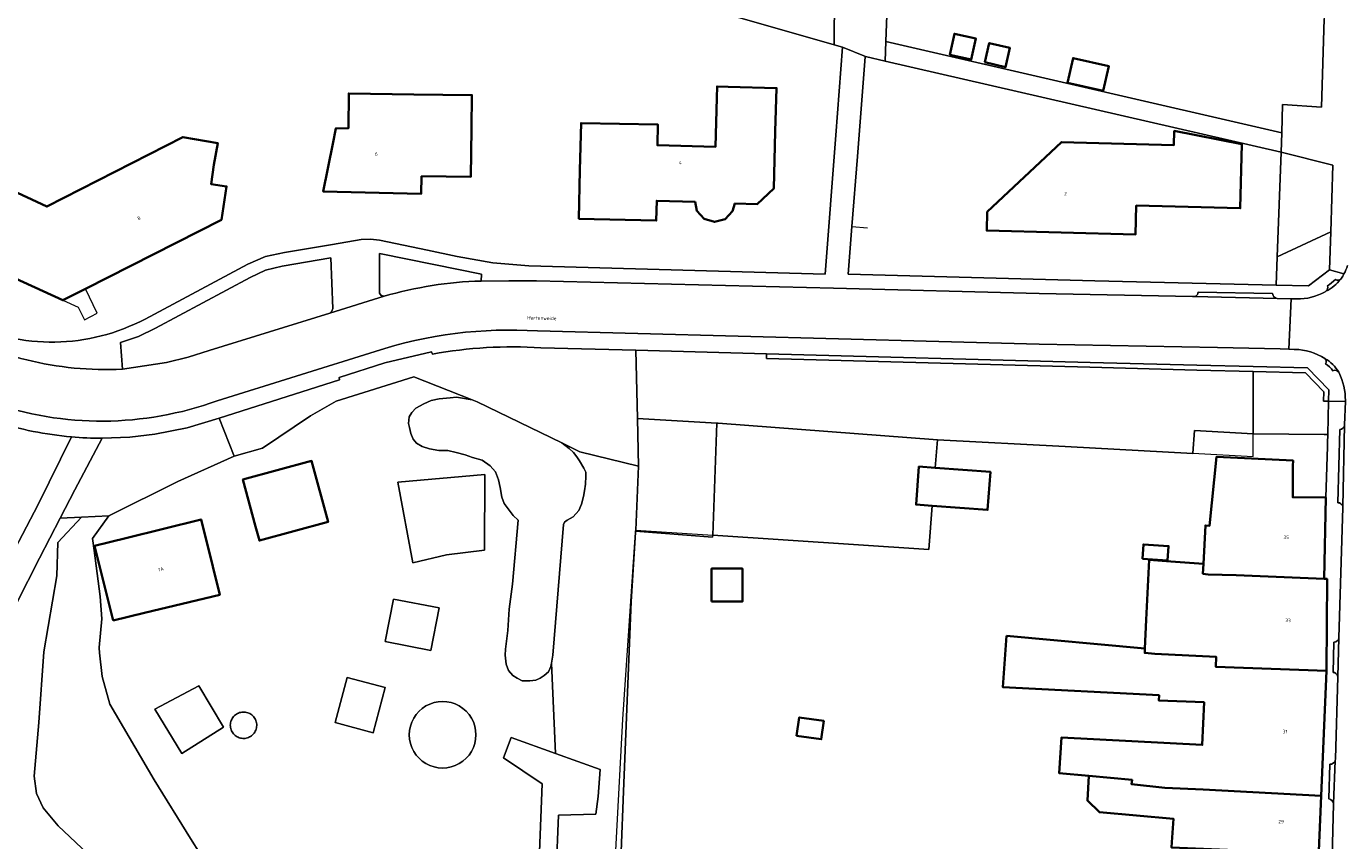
# Model space of a CAD drawing. Header units: metres. Extents: x 197700 to 204338, y 317132 to 325229.
# Tile 823 of 1056: x 202663 to 202798, y 320191 to 320275. Entities that reach past the tile are written whole.
import ezdxf
from ezdxf.enums import TextEntityAlignment as Align

# ---------------------------------------------------------------- set-up
doc = ezdxf.new("R2010")
doc.units = ezdxf.units.M
for name, color, linetype, lineweight in [('B-WE-GR-BEPLANTING_CULTUUR_BODEMBEDEKKER-GV', 90, 'Continuous', 18), ('B-WE-GR-BEPLANTING_CULTUUR_BOSPLANTSOEN-GV', 90, 'Continuous', 18), ('B-WE-GR-BEPLANTING_CULTUUR_HEESTERS-GV', 90, 'Continuous', 18), ('B-WE-IE-TERREINAFSCHEIDING_KUNSTMATIG_HEKWERK-G', 20, 'IE-TERREINAFSCHEIDING-KUNSTMATIG', 18), ('B-WE-IE-TERREINAFSCHEIDING_KUNSTMATIG_MUUR-G', 90, 'IE-TERREINAFSCHEIDING-KUNSTMATIG-DICHT', 18), ('B-WE-OG-BEBOUWING-GV', 7, 'Continuous', 35), ('B-WE-OG-BEBOUWING-T18', 10, 'Continuous', 18), ('B-WE-OG-TERREIN_CULTUURSCHEIDING-GV', 7, 'Continuous', 18), ('B-WE-OG-TERREIN_ERF-GV', 7, 'Continuous', 18), ('B-WE-OG-TERREIN_ONBEGROEID-GV', 7, 'Continuous', 18), ('B-WE-OG-TOPOGRAFIE-T18', 10, 'Continuous', 18), ('B-WE-VH-VERHARDING_ASFALT-GV', 252, 'Continuous', 18), ('B-WE-VH-VERHARDING_BEDRIJFSVLOERPLAAT-GV', 252, 'Continuous', 18), ('B-WE-VH-VERHARDING_BETONSTRAATSTEEN-GV', 252, 'Continuous', 18), ('B-WE-VH-VERHARDING_OPEN-GV', 252, 'Continuous', 18), ('B-WE-VH-VERHARDING_STRAATBAKSTEEN-GV', 252, 'Continuous', 18), ('B-WE-VH-VERHARDING_TEGEL-GV', 252, 'Continuous', 18)]:
    doc.layers.add(name, color=color, linetype=linetype, lineweight=lineweight)
doc.styles.add('NLCS-ISO-M200-T18', font='NLCS-ISO.ttf', dxfattribs={"height": 0.36})
doc.linetypes.add('IE-TERREINAFSCHEIDING-KUNSTMATIG', pattern='A,4,[82,NLCS.SHX,S=0.75,R=90,X=0,Y=0],4,-2', length=10)
doc.linetypes.add('IE-TERREINAFSCHEIDING-KUNSTMATIG-DICHT', pattern='A,8,-1,[82,NLCS.SHX,S=0.75,R=90,X=0,Y=0],-1', length=10)

msp = doc.modelspace()

# ---------------------------------------------------------------- linework, layer by layer
at = {"layer": 'B-WE-GR-BEPLANTING_CULTUUR_BODEMBEDEKKER-GV'}
msp.add_lwpolyline([(202693.814, 320245.592), (202694.026, 320245.799), (202694.129, 320246.079), (202693.919, 320251.28), (202688.912, 320250.435), (202687.203, 320250.002), (202685.599, 320249.276), (202675.845, 320244.056), (202674.104, 320243.189), (202672.259, 320242.575), (202672.444, 320239.827), (202676.981, 320240.493), (202679.207, 320241.044), (202681.394, 320241.74)], close=True, dxfattribs=at)
msp.add_lwpolyline([(202709.402, 320248.897), (202709.442, 320249.611), (202704.545, 320250.606), (202698.927, 320251.719), (202698.921, 320247.652), (202699.097, 320247.392), (202699.405, 320247.326)], dxfattribs=at)
msp.add_lwpolyline([(202699.405, 320247.326, -0.0633424), (202709.402, 320248.897)], format="xyb", dxfattribs=at)
at = {"layer": 'B-WE-GR-BEPLANTING_CULTUUR_BOSPLANTSOEN-GV'}
msp.add_lwpolyline([(202723.578, 320183.971), (202724.078, 320196.321), (202724.867, 320215.885), (202725.314, 320222.993), (202725.323, 320223.143), (202725.331, 320223.246), (202725.62, 320229.814), (202719.578, 320231.319), (202717.711, 320232.223), (202718.464, 320231.629), (202718.916, 320231.238), (202719.277, 320230.786), (202719.548, 320230.364), (202720, 320229.612), (202720.18, 320229.22), (202720.18, 320228.798), (202720.15, 320227.985), (202720.06, 320227.293), (202719.97, 320226.69), (202719.76, 320225.921), (202719.489, 320225.258), (202718.887, 320224.596), (202718.255, 320224.264), (202717.984, 320224.054), (202717.894, 320223.813), (202716.78, 320210.351), (202716.652, 320209.522), (202717.085, 320200.224), (202721.661, 320198.568), (202721.48, 320195.797), (202721.239, 320193.99), (202717.386, 320193.87), (202716.904, 320182.065)], dxfattribs=at)
at = {"layer": 'B-WE-GR-BEPLANTING_CULTUUR_HEESTERS-GV'}
for points in [[(202796.708, 320236.526), (202796.734, 320237.676), (202794.548, 320239.947), (202788.952, 320240.084), (202783.157, 320240.225), (202772.153, 320240.512), (202738.812, 320241.404), (202738.805, 320240.904), (202772.14, 320240.012), (202783.144, 320239.725), (202788.952, 320239.584), (202794.33, 320239.452), (202796.229, 320237.479), (202796.208, 320236.537)], [(202788.952, 320233.149), (202792.615, 320233.123), (202796.631, 320233.093), (202796.708, 320236.526), (202796.208, 320236.537), (202796.229, 320237.479), (202794.33, 320239.452), (202788.952, 320239.584)]]:
    msp.add_lwpolyline(points, close=True, dxfattribs=at)
for points in [[(202670.153, 320216.406), (202669.528, 320221.141), (202669.366, 320222.364), (202671.063, 320224.693), (202668.237, 320224.562), (202665.789, 320221.957), (202665.677, 320218.524), (202664.358, 320210.714), (202663.84, 320203.423), (202663.338, 320197.889), (202663.592, 320196.101), (202664.269, 320194.618), (202665.839, 320192.771), (202670.674, 320188.201)], [(202705.258, 320129.978), (202705.736, 320130.984), (202694.11, 320139.958), (202698.135, 320151.385), (202691.876, 320164.651), (202684.361, 320181.568), (202680.463, 320189.89), (202679.47, 320191.485), (202675.725, 320197.503), (202671.136, 320205.295), (202670.345, 320208.172), (202670.102, 320210.584), (202670.049, 320211.11), (202670.053, 320211.156), (202670.324, 320214.092), (202670.153, 320216.406)]]:
    msp.add_lwpolyline(points, dxfattribs=at)
at = {"layer": 'B-WE-IE-TERREINAFSCHEIDING_KUNSTMATIG_HEKWERK-G'}
for points in [[(202725.506, 320234.74), (202725.343, 320241.764)], [(202708.484, 320236.646), (202702.456, 320239.039), (202694.478, 320236.518), (202691.838, 320235.027), (202686.868, 320231.685), (202683.962, 320230.87)], [(202717.711, 320232.223), (202708.999, 320236.442), (202708.484, 320236.646)], [(202725.62, 320229.814), (202725.506, 320234.74)], [(202725.62, 320229.814), (202719.578, 320231.319), (202717.711, 320232.223)], [(202756.188, 320229.652), (202756.415, 320232.545)], [(202756.415, 320232.545), (202782.745, 320231.153)], [(202782.745, 320231.153), (202788.961, 320230.825), (202788.952, 320233.149)], [(202788.952, 320233.149), (202796.277, 320233.096)], [(202796.277, 320233.096), (202796.631, 320233.093)], [(202683.962, 320230.87), (202678.154, 320228.26)], [(202725.331, 320223.246), (202725.62, 320229.814)], [(202678.154, 320228.26), (202671.063, 320224.693)], [(202733.264, 320222.715), (202755.526, 320221.226), (202755.881, 320225.742)], [(202671.063, 320224.693), (202669.366, 320222.364)], [(202721.351, 320163.62), (202722.708, 320179.316), (202723.99, 320203.777), (202725.314, 320222.993)], [(202725.331, 320223.246), (202725.323, 320223.143)], [(202725.331, 320223.246), (202733.264, 320222.715)], [(202669.366, 320222.364), (202669.528, 320221.141)], [(202669.528, 320221.141), (202670.153, 320216.406)], [(202670.053, 320211.156), (202670.324, 320214.092), (202670.153, 320216.406)], [(202670.102, 320210.584), (202670.049, 320211.11), (202670.053, 320211.156)], [(202670.102, 320210.584), (202670.345, 320208.172), (202671.136, 320205.295), (202675.725, 320197.503), (202679.47, 320191.485)], [(202705.736, 320130.984), (202694.11, 320139.958), (202698.135, 320151.385), (202691.876, 320164.651), (202684.361, 320181.568), (202680.463, 320189.89), (202679.47, 320191.485)]]:
    msp.add_lwpolyline(points, dxfattribs=at)
at = {"layer": 'B-WE-IE-TERREINAFSCHEIDING_KUNSTMATIG_MUUR-G'}
for points in [[(202748.174, 320261.737), (202747.601, 320254.507)], [(202747.601, 320254.507), (202749.225, 320254.38)], [(202666.306, 320246.91), (202667.877, 320246.204), (202668.526, 320244.883), (202669.837, 320245.587), (202668.63, 320248.088)]]:
    msp.add_lwpolyline(points, dxfattribs=at)
at = {"layer": 'B-WE-OG-BEBOUWING-GV'}
for points in [[(202757.684, 320272.187), (202759.898, 320271.698), (202760.378, 320273.874), (202758.164, 320274.362)], [(202761.291, 320271.443), (202763.435, 320270.939), (202763.897, 320272.901), (202761.753, 320273.406)], [(202769.808, 320269.319), (202773.512, 320268.473), (202774.093, 320271.017), (202770.389, 320271.863)], [(202719.591, 320260.306), (202719.474, 320255.307), (202727.449, 320255.12), (202727.497, 320257.169), (202731.454, 320257.051), (202731.644, 320256.138), (202732.395, 320255.313), (202733.467, 320254.984), (202734.565, 320255.282), (202735.302, 320256.086), (202735.561, 320256.891), (202737.856, 320256.828), (202739.55, 320258.424), (202739.715, 320264.281), (202739.842, 320268.773), (202734.844, 320268.914), (202733.711, 320268.946), (202733.684, 320267.772), (202733.541, 320262.708), (202727.567, 320262.876), (202727.617, 320265.015), (202719.705, 320265.156)], [(202694.116, 320263.015), (202693.131, 320258.113), (202703.233, 320257.883), (202703.274, 320259.682), (202708.342, 320259.614), (202708.409, 320264.614), (202708.455, 320268.045), (202702.47, 320268.125), (202695.771, 320268.215), (202695.73, 320264.624), (202694.436, 320264.607)], [(202657.044, 320260.092), (202653.352, 320257.56), (202649.228, 320254.732), (202666.306, 320246.91), (202668.63, 320248.088), (202682.666, 320255.202), (202683.174, 320258.645), (202681.591, 320258.879), (202681.883, 320260.858), (202682.263, 320263.096), (202678.679, 320263.724), (202664.651, 320256.56)], [(202787.788, 320262.992), (202780.819, 320264.366), (202780.782, 320262.906), (202769.196, 320263.2), (202761.554, 320256.017), (202761.505, 320254.09), (202776.833, 320253.703), (202776.907, 320256.667), (202787.619, 320256.395)], [(202684.859, 320228.442), (202686.168, 320223.616), (202686.561, 320222.169), (202693.641, 320224.09), (202691.94, 320230.363)], [(202756.188, 320229.652), (202754.512, 320229.776), (202754.221, 320225.865), (202755.881, 320225.742), (202761.588, 320225.317), (202761.878, 320229.229)], [(202793.048, 320229.876), (202793.065, 320230.404), (202785.163, 320230.779), (202784.453, 320223.69), (202784.031, 320223.721), (202783.83, 320219.753), (202783.779, 320218.737), (202784.318, 320218.683), (202787.21, 320218.587), (202796.269, 320218.207), (202796.451, 320226.598), (202793.031, 320226.616)], [(202671.486, 320213.921), (202674.71, 320214.703), (202682.477, 320216.586), (202681.757, 320219.489), (202680.554, 320224.342), (202672.797, 320222.42), (202669.578, 320221.622)], [(202777.55, 320220.265), (202780.137, 320220.099), (202780.233, 320221.593), (202777.645, 320221.759)], [(202777.799, 320211.033), (202777.778, 320210.586), (202778.824, 320210.481), (202785.145, 320210.183), (202785.103, 320209.166), (202796.512, 320208.75), (202796.518, 320208.893), (202796.569, 320218.206), (202796.269, 320218.207), (202787.21, 320218.587), (202784.318, 320218.683), (202783.779, 320218.737), (202783.83, 320219.753), (202780.483, 320220.007), (202778.226, 320220.178), (202777.937, 320213.986)], [(202733.144, 320215.881), (202736.331, 320215.881), (202736.331, 320219.283), (202733.144, 320219.283)], [(202763.533, 320212.334), (202763.167, 320207.049), (202779.261, 320206.227), (202779.235, 320205.676), (202783.894, 320205.512), (202783.708, 320201.113), (202769.187, 320201.864), (202768.95, 320198.218), (202772.016, 320197.926), (202776.478, 320197.5), (202776.421, 320197.06), (202779.855, 320196.684), (202783.817, 320196.529), (202795.955, 320195.878), (202796.512, 320208.75), (202785.103, 320209.166), (202785.145, 320210.183), (202778.824, 320210.481), (202777.778, 320210.586), (202777.799, 320211.033)], [(202741.912, 320202.047), (202744.445, 320201.695), (202744.708, 320203.588), (202742.175, 320203.94)], [(202795.955, 320195.878), (202783.817, 320196.529), (202779.855, 320196.684), (202776.421, 320197.06), (202776.478, 320197.5), (202772.016, 320197.926), (202771.876, 320195.376), (202773.105, 320194.178), (202780.747, 320193.488), (202780.585, 320191.086), (202780.548, 320190.54), (202787.133, 320190.279), (202795.674, 320189.381)]]:
    msp.add_lwpolyline(points, close=True, dxfattribs=at)
at = {"layer": 'B-WE-OG-TERREIN_CULTUURSCHEIDING-GV'}
for points in [[(202704.39, 320241.374), (202704.301, 320241.617), (202699.491, 320240.471), (202694.788, 320238.951), (202694.826, 320238.724), (202682.399, 320234.769), (202683.962, 320230.87), (202686.868, 320231.685), (202691.838, 320235.027), (202694.478, 320236.518), (202702.456, 320239.039), (202708.484, 320236.646), (202708.999, 320236.442), (202717.711, 320232.223), (202719.578, 320231.319), (202725.62, 320229.814), (202725.506, 320234.74), (202725.343, 320241.764), (202715.567, 320242.025)], [(202654.438, 320208.865), (202656.998, 320213.361), (202657.063, 320213.315), (202659.338, 320217.478), (202663.775, 320225.883), (202667.186, 320232.841)], [(202670.674, 320188.201), (202665.839, 320192.771), (202664.269, 320194.618), (202663.592, 320196.101), (202663.338, 320197.889), (202663.84, 320203.423), (202664.358, 320210.714), (202665.677, 320218.524), (202665.789, 320221.957), (202668.237, 320224.562), (202666.026, 320224.459), (202663.908, 320220.343), (202659.126, 320211.022), (202654.401, 320201.719), (202654.612, 320201.455), (202654.518, 320201.281), (202654.532, 320201.133), (202654.813, 320200.928), (202656.484, 320198.572)]]:
    msp.add_lwpolyline(points, dxfattribs=at)
for points in [[(202715.567, 320242.025, 0.0596769), (202704.39, 320241.374)], [(202667.186, 320232.841, -0.0556366), (202659.381, 320234.419)]]:
    msp.add_lwpolyline(points, format="xyb", dxfattribs=at)
for points in [[(202782.745, 320231.153), (202782.907, 320233.514), (202788.952, 320233.149), (202788.952, 320239.584), (202783.144, 320239.725), (202772.14, 320240.012), (202738.805, 320240.904), (202738.812, 320241.404), (202725.343, 320241.764), (202725.506, 320234.74), (202733.707, 320234.27), (202733.823, 320234.263), (202756.415, 320232.545), (202769.58, 320231.84), (202782.744, 320231.134)], [(202725.506, 320234.74), (202725.62, 320229.814), (202725.331, 320223.246), (202725.323, 320223.143), (202733.256, 320222.499), (202733.264, 320222.715), (202733.707, 320234.27)]]:
    msp.add_lwpolyline(points, close=True, dxfattribs=at)
at = {"layer": 'B-WE-OG-TERREIN_ERF-GV'}
for points in [[(202751.926, 320295.348), (202751.101, 320273.565), (202791.893, 320264.151), (202791.985, 320267.078), (202795.976, 320266.796), (202796.281, 320275.886)], [(202674.784, 320244.978), (202685.379, 320250.635), (202687.205, 320251.42), (202689.149, 320251.845), (202694.091, 320252.666), (202697.047, 320253.169), (202698.001, 320253.21), (202698.949, 320253.096), (202703.869, 320252.068), (202706.949, 320251.428), (202710.609, 320250.763), (202714.317, 320250.448), (202744.845, 320249.619), (202745.939, 320263.923), (202746.641, 320272.985), (202745.764, 320273.236), (202724.273, 320279.391)], [(202715.098, 320182.245), (202715.7, 320197.122), (202711.726, 320199.772), (202712.509, 320201.88), (202717.085, 320200.224), (202716.652, 320209.522), (202716.599, 320209.177), (202716.358, 320208.635), (202715.907, 320208.274), (202715.485, 320207.972), (202715.034, 320207.792), (202714.432, 320207.701), (202713.649, 320207.731), (202713.107, 320207.972), (202712.686, 320208.274), (202712.234, 320208.785), (202711.993, 320209.448), (202711.873, 320210.351), (202711.902, 320210.976), (202712.143, 320212.903), (202712.293, 320215.102), (202712.624, 320217.662), (202713.227, 320224.278), (202712.715, 320224.729), (202712.293, 320225.301), (202711.782, 320225.964), (202711.541, 320226.626), (202711.36, 320227.62), (202711.21, 320228.433), (202710.878, 320229.246), (202710.337, 320229.849), (202709.524, 320230.451), (202708.53, 320230.722), (202707.747, 320230.993), (202706.844, 320231.234), (202705.971, 320231.445), (202705.038, 320231.445), (202704.075, 320231.626), (202703.322, 320231.836), (202702.75, 320232.198), (202702.419, 320232.619), (202702.148, 320233.191), (202702.028, 320233.824), (202701.937, 320234.215), (202701.997, 320234.908), (202702.268, 320235.36), (202702.69, 320235.811), (202703.503, 320236.263), (202704.255, 320236.594), (202705.068, 320236.775), (202706.212, 320236.866), (202706.874, 320236.926), (202708.484, 320236.646), (202702.456, 320239.039), (202694.478, 320236.518), (202691.838, 320235.027), (202686.868, 320231.685), (202683.962, 320230.87), (202678.154, 320228.26), (202671.063, 320224.693), (202669.366, 320222.364), (202669.528, 320221.141), (202670.153, 320216.406), (202670.324, 320214.092), (202670.053, 320211.156), (202670.049, 320211.11), (202670.102, 320210.584), (202670.345, 320208.172), (202671.136, 320205.295), (202675.725, 320197.503), (202679.47, 320191.485), (202680.463, 320189.89)], [(202780.585, 320191.086), (202780.747, 320193.488), (202773.105, 320194.178), (202771.876, 320195.376), (202772.016, 320197.926), (202768.95, 320198.218), (202769.187, 320201.864), (202783.708, 320201.113), (202783.894, 320205.512), (202779.235, 320205.676), (202779.261, 320206.227), (202763.167, 320207.049), (202763.533, 320212.334), (202777.799, 320211.033), (202777.937, 320213.986), (202778.226, 320220.178), (202780.483, 320220.007), (202783.83, 320219.753), (202784.031, 320223.721), (202784.453, 320223.69), (202785.163, 320230.779), (202793.065, 320230.404), (202793.048, 320229.876), (202793.031, 320226.616), (202796.451, 320226.598), (202796.604, 320231.857), (202796.611, 320232.224), (202796.631, 320233.093), (202792.615, 320233.123), (202788.952, 320233.149), (202782.907, 320233.514), (202782.745, 320231.153), (202782.744, 320231.134), (202769.58, 320231.84), (202756.415, 320232.545), (202756.188, 320229.652), (202761.878, 320229.229), (202761.588, 320225.317), (202755.881, 320225.742), (202755.526, 320221.226), (202733.264, 320222.715), (202733.256, 320222.499), (202725.323, 320223.143), (202725.314, 320222.993), (202724.867, 320215.885), (202724.078, 320196.321), (202723.578, 320183.971)]]:
    msp.add_lwpolyline(points, dxfattribs=at)
for points in [[(202757.684, 320272.187), (202758.164, 320274.362), (202760.378, 320273.874), (202759.898, 320271.698)], [(202761.291, 320271.443), (202761.753, 320273.406), (202763.897, 320272.901), (202763.435, 320270.939)], [(202791.827, 320262.156), (202751.025, 320271.557), (202748.996, 320272.024), (202748.985, 320271.977), (202748.174, 320261.737), (202747.601, 320254.507), (202747.236, 320249.599), (202772.653, 320248.913), (202782.668, 320248.664), (202791.315, 320248.472), (202791.413, 320251.379)], [(202769.808, 320269.319), (202770.389, 320271.863), (202774.093, 320271.017), (202773.512, 320268.473)], [(202731.454, 320257.051), (202727.497, 320257.169), (202727.449, 320255.12), (202719.474, 320255.307), (202719.591, 320260.306), (202719.705, 320265.156), (202727.617, 320265.015), (202727.567, 320262.876), (202733.541, 320262.708), (202733.684, 320267.772), (202733.711, 320268.946), (202734.844, 320268.914), (202739.842, 320268.773), (202739.715, 320264.281), (202739.55, 320258.424), (202737.856, 320256.828), (202735.561, 320256.891), (202735.302, 320256.086), (202734.565, 320255.282), (202733.467, 320254.984), (202732.395, 320255.313), (202731.644, 320256.138)], [(202708.409, 320264.614), (202708.342, 320259.614), (202703.274, 320259.682), (202703.233, 320257.883), (202693.131, 320258.113), (202694.116, 320263.015), (202694.436, 320264.607), (202695.73, 320264.624), (202695.771, 320268.215), (202702.47, 320268.125), (202708.455, 320268.045)], [(202653.352, 320257.56), (202657.044, 320260.092), (202664.651, 320256.56), (202678.679, 320263.724), (202682.263, 320263.096), (202681.883, 320260.858), (202681.591, 320258.879), (202683.174, 320258.645), (202682.666, 320255.202), (202668.63, 320248.088), (202666.306, 320246.91), (202649.228, 320254.732)], [(202769.196, 320263.2), (202780.782, 320262.906), (202780.819, 320264.366), (202787.788, 320262.992), (202787.619, 320256.395), (202776.907, 320256.667), (202776.833, 320253.703), (202761.505, 320254.09), (202761.554, 320256.017)], [(202791.413, 320251.379), (202796.97, 320253.974), (202797.174, 320260.821), (202791.827, 320262.156)], [(202791.413, 320251.379), (202791.315, 320248.472), (202794.645, 320248.398), (202796.817, 320250.056), (202796.97, 320253.974)], [(202716.652, 320209.522), (202716.78, 320210.351), (202717.894, 320223.813), (202717.984, 320224.054), (202718.255, 320224.264), (202718.887, 320224.596), (202719.489, 320225.258), (202719.76, 320225.921), (202719.97, 320226.69), (202720.06, 320227.293), (202720.15, 320227.985), (202720.18, 320228.798), (202720.18, 320229.22), (202720, 320229.612), (202719.548, 320230.364), (202719.277, 320230.786), (202718.916, 320231.238), (202718.464, 320231.629), (202717.711, 320232.223), (202708.999, 320236.442), (202708.484, 320236.646), (202706.874, 320236.926), (202706.212, 320236.866), (202705.068, 320236.775), (202704.255, 320236.594), (202703.503, 320236.263), (202702.69, 320235.811), (202702.268, 320235.36), (202701.997, 320234.908), (202701.937, 320234.215), (202702.028, 320233.824), (202702.148, 320233.191), (202702.419, 320232.619), (202702.75, 320232.198), (202703.322, 320231.836), (202704.075, 320231.626), (202705.038, 320231.445), (202705.971, 320231.445), (202706.844, 320231.234), (202707.747, 320230.993), (202708.53, 320230.722), (202709.524, 320230.451), (202710.337, 320229.849), (202710.878, 320229.246), (202711.21, 320228.433), (202711.36, 320227.62), (202711.541, 320226.626), (202711.782, 320225.964), (202712.293, 320225.301), (202712.715, 320224.729), (202713.227, 320224.278), (202712.624, 320217.662), (202712.293, 320215.102), (202712.143, 320212.903), (202711.902, 320210.976), (202711.873, 320210.351), (202711.993, 320209.448), (202712.234, 320208.785), (202712.686, 320208.274), (202713.107, 320207.972), (202713.649, 320207.731), (202714.432, 320207.701), (202715.034, 320207.792), (202715.485, 320207.972), (202715.907, 320208.274), (202716.358, 320208.635), (202716.599, 320209.177)], [(202756.415, 320232.545), (202733.823, 320234.263), (202733.707, 320234.27), (202733.264, 320222.715), (202755.526, 320221.226), (202755.881, 320225.742), (202754.221, 320225.865), (202754.512, 320229.776), (202756.188, 320229.652)], [(202686.168, 320223.616), (202684.859, 320228.442), (202691.94, 320230.363), (202693.641, 320224.09), (202686.561, 320222.169)], [(202700.823, 320228.166), (202709.794, 320228.979), (202709.764, 320221.179), (202705.85, 320220.698), (202702.358, 320219.854)], [(202674.71, 320214.703), (202671.486, 320213.921), (202669.578, 320221.622), (202672.797, 320222.42), (202680.554, 320224.342), (202681.757, 320219.489), (202682.477, 320216.586)], [(202777.55, 320220.265), (202777.645, 320221.759), (202780.233, 320221.593), (202780.137, 320220.099)], [(202733.144, 320215.881), (202733.144, 320219.283), (202736.331, 320219.283), (202736.331, 320215.881)], [(202700.367, 320216.134), (202705.091, 320215.218), (202704.241, 320210.834), (202699.518, 320211.75)], [(202695.61, 320208.064), (202699.518, 320207.021), (202698.276, 320202.37), (202694.368, 320203.412)], [(202675.774, 320204.796), (202680.32, 320207.206), (202682.879, 320202.929), (202678.574, 320200.219)], [(202686.286, 320203.14), (202686.286, 320203.111), (202686.278, 320202.989), (202686.259, 320202.869), (202686.229, 320202.751), (202686.19, 320202.636), (202686.139, 320202.525), (202686.08, 320202.419), (202686.011, 320202.319), (202685.933, 320202.226), (202685.847, 320202.139), (202685.754, 320202.061), (202685.655, 320201.991), (202685.549, 320201.931), (202685.438, 320201.88), (202685.324, 320201.839), (202685.206, 320201.809), (202685.086, 320201.789), (202684.965, 320201.78), (202684.843, 320201.782), (202684.722, 320201.795), (202684.603, 320201.819), (202684.486, 320201.853), (202684.373, 320201.897), (202684.264, 320201.952), (202684.161, 320202.016), (202684.063, 320202.088), (202683.973, 320202.17), (202683.89, 320202.259), (202683.815, 320202.355), (202683.749, 320202.457), (202683.693, 320202.565), (202683.647, 320202.677), (202683.611, 320202.794), (202683.585, 320202.912), (202683.57, 320203.033), (202683.566, 320203.155), (202683.573, 320203.276), (202683.59, 320203.397), (202683.618, 320203.515), (202683.657, 320203.63), (202683.706, 320203.742), (202683.765, 320203.848), (202683.832, 320203.949), (202683.909, 320204.044), (202683.994, 320204.131), (202684.086, 320204.21), (202684.185, 320204.281), (202684.29, 320204.342), (202684.4, 320204.394), (202684.514, 320204.436), (202684.632, 320204.468), (202684.751, 320204.489), (202684.873, 320204.499), (202684.994, 320204.499), (202685.115, 320204.487), (202685.235, 320204.465), (202685.352, 320204.432), (202685.466, 320204.389), (202685.575, 320204.335), (202685.679, 320204.273), (202685.777, 320204.201), (202685.869, 320204.121), (202685.953, 320204.032), (202686.028, 320203.937), (202686.095, 320203.836), (202686.153, 320203.728), (202686.2, 320203.616), (202686.238, 320203.501), (202686.265, 320203.382), (202686.281, 320203.262)], [(202741.912, 320202.047), (202742.175, 320203.94), (202744.708, 320203.588), (202744.445, 320201.695)]]:
    msp.add_lwpolyline(points, close=True, dxfattribs=at)
for points in [[(202656.142, 320244.676, 0.2384937), (202674.784, 320244.978)], [(202702.009, 320202.156, -1.0001458), (202708.867, 320202.159)], [(202708.867, 320202.159, -1.0001458), (202702.009, 320202.156)]]:
    msp.add_lwpolyline(points, format="xyb", dxfattribs=at)
at = {"layer": 'B-WE-OG-TERREIN_ONBEGROEID-GV'}
for points in [[(202700.823, 320228.166), (202702.358, 320219.854), (202705.85, 320220.698), (202709.764, 320221.179), (202709.794, 320228.979)], [(202700.367, 320216.134), (202699.518, 320211.75), (202704.241, 320210.834), (202705.091, 320215.218)], [(202695.61, 320208.064), (202694.368, 320203.412), (202698.276, 320202.37), (202699.518, 320207.021)], [(202675.774, 320204.796), (202678.574, 320200.219), (202682.879, 320202.929), (202680.32, 320207.206)], [(202686.286, 320203.14), (202686.281, 320203.262), (202686.265, 320203.382), (202686.238, 320203.501), (202686.2, 320203.616), (202686.153, 320203.728), (202686.095, 320203.836), (202686.028, 320203.937), (202685.953, 320204.032), (202685.869, 320204.121), (202685.777, 320204.201), (202685.679, 320204.273), (202685.575, 320204.335), (202685.466, 320204.389), (202685.352, 320204.432), (202685.235, 320204.465), (202685.115, 320204.487), (202684.994, 320204.499), (202684.873, 320204.499), (202684.751, 320204.489), (202684.632, 320204.468), (202684.514, 320204.436), (202684.4, 320204.394), (202684.29, 320204.342), (202684.185, 320204.281), (202684.086, 320204.21), (202683.994, 320204.131), (202683.909, 320204.044), (202683.832, 320203.949), (202683.765, 320203.848), (202683.706, 320203.742), (202683.657, 320203.63), (202683.618, 320203.515), (202683.59, 320203.397), (202683.573, 320203.276), (202683.566, 320203.155), (202683.57, 320203.033), (202683.585, 320202.912), (202683.611, 320202.794), (202683.647, 320202.677), (202683.693, 320202.565), (202683.749, 320202.457), (202683.815, 320202.355), (202683.89, 320202.259), (202683.973, 320202.17), (202684.063, 320202.088), (202684.161, 320202.016), (202684.264, 320201.952), (202684.373, 320201.897), (202684.486, 320201.853), (202684.603, 320201.819), (202684.722, 320201.795), (202684.843, 320201.782), (202684.965, 320201.78), (202685.086, 320201.789), (202685.206, 320201.809), (202685.324, 320201.839), (202685.438, 320201.88), (202685.549, 320201.931), (202685.655, 320201.991), (202685.754, 320202.061), (202685.847, 320202.139), (202685.933, 320202.226), (202686.011, 320202.319), (202686.08, 320202.419), (202686.139, 320202.525), (202686.19, 320202.636), (202686.229, 320202.751), (202686.259, 320202.869), (202686.278, 320202.989), (202686.286, 320203.111)], [(202717.085, 320200.224), (202712.509, 320201.88), (202711.726, 320199.772), (202715.7, 320197.122), (202715.098, 320182.245), (202716.904, 320182.065), (202717.386, 320193.87), (202721.239, 320193.99), (202721.48, 320195.797), (202721.661, 320198.568)]]:
    msp.add_lwpolyline(points, close=True, dxfattribs=at)
for points in [[(202708.867, 320202.159, 1.0001458), (202702.009, 320202.156)], [(202702.009, 320202.156, 1.0001458), (202708.867, 320202.159)]]:
    msp.add_lwpolyline(points, format="xyb", dxfattribs=at)
at = {"layer": 'B-WE-VH-VERHARDING_ASFALT-GV'}
for points in [[(202653.475, 320199.72), (202654.334, 320201.587), (202654.401, 320201.719), (202659.126, 320211.022), (202663.908, 320220.343), (202666.026, 320224.459), (202667.528, 320227.377), (202670.346, 320232.701)], [(202667.186, 320232.841), (202663.775, 320225.883), (202659.338, 320217.478), (202657.063, 320213.315), (202656.998, 320213.361), (202654.438, 320208.865)]]:
    msp.add_lwpolyline(points, dxfattribs=at)
msp.add_lwpolyline([(202670.346, 320232.701, -0.0221925), (202667.186, 320232.841)], format="xyb", dxfattribs=at)
at = {"layer": 'B-WE-VH-VERHARDING_BEDRIJFSVLOERPLAAT-GV'}
for points in [[(202796.449, 320247.841, 0.114423), (202797.974, 320249.103)], [(202797.42, 320249.045, -0.0603869), (202796.606, 320248.407)], [(202797.974, 320249.103, -0.3422476), (202797.42, 320249.045)], [(202796.606, 320248.407, -0.3430376), (202796.449, 320247.841)], [(202796.342, 320240.914, -0.309976), (202796.412, 320240.361)], [(202797.77, 320239.496, 0.1321136), (202796.342, 320240.914)], [(202796.412, 320240.361, -0.0952124), (202797.171, 320239.657)], [(202797.171, 320239.657, -0.3702398), (202797.77, 320239.496)]]:
    msp.add_lwpolyline(points, format="xyb", dxfattribs=at)
at = {"layer": 'B-WE-VH-VERHARDING_BETONSTRAATSTEEN-GV'}
for points in [[(202783.27, 320247.763, -0.4326036), (202782.834, 320247.286)], [(202791.434, 320247.099, -0.3918321), (202790.959, 320247.611)], [(202798.376, 320234.035, -0.3723819), (202797.875, 320233.612)], [(202797.666, 320226.057, -0.3681088), (202798.176, 320225.656)], [(202797.788, 320212.149, -0.399963), (202797.265, 320211.712)], [(202797.181, 320208.584, -0.3596476), (202797.644, 320208.216)], [(202797.414, 320199.465, -0.2765501), (202796.867, 320199.12)], [(202796.744, 320195.565, -0.2406838), (202797.243, 320195.071)]]:
    msp.add_lwpolyline(points, format="xyb", dxfattribs=at)
for points in [[(202782.834, 320247.286), (202791.434, 320247.099)], [(202790.959, 320247.611), (202783.27, 320247.763)], [(202797.875, 320233.612), (202797.666, 320226.057)], [(202798.176, 320225.656), (202798.376, 320234.035)], [(202797.644, 320208.216), (202797.664, 320208.123), (202797.788, 320212.149)], [(202797.265, 320211.712), (202797.181, 320208.584)], [(202796.867, 320199.12), (202796.744, 320195.565)], [(202797.243, 320195.071), (202797.414, 320199.465)]]:
    msp.add_lwpolyline(points, dxfattribs=at)
at = {"layer": 'B-WE-VH-VERHARDING_OPEN-GV'}
msp.add_lwpolyline([(202724.273, 320279.391), (202745.764, 320273.236), (202745.831, 320278.388)], dxfattribs=at)
at = {"layer": 'B-WE-VH-VERHARDING_STRAATBAKSTEEN-GV'}
for points in [[(202798.659, 320250.49, -0.0530531), (202798.31, 320249.631)], [(202709.402, 320248.897, 0.0633424), (202699.405, 320247.326)], [(202797.974, 320249.103, -0.114423), (202796.449, 320247.841)], [(202798.31, 320249.631, -0.0282415), (202798.046, 320249.2)], [(202796.364, 320247.799, -0.1429257), (202793.444, 320247.067)], [(202672.444, 320239.827, -0.1502607), (202653.444, 320244.58)], [(202698.48, 320241.642, -0.0948247), (202715.217, 320243.755)], [(202793.232, 320241.858, -0.1312568), (202796.342, 320240.914)], [(202796.342, 320240.914, -0.1321136), (202797.77, 320239.496)], [(202797.796, 320239.451, -0.1141577), (202798.457, 320236.578)], [(202658.798, 320236.42, 0.1731512), (202682.211, 320236.564)]]:
    msp.add_lwpolyline(points, format="xyb", dxfattribs=at)
for points in [[(202715.217, 320243.755), (202766.891, 320242.378), (202785.261, 320242.057), (202791.727, 320241.901), (202792.629, 320241.875), (202792.858, 320247.076), (202791.434, 320247.099), (202782.834, 320247.286), (202782.696, 320247.289), (202766.896, 320247.594), (202745.728, 320248.145), (202715.115, 320248.929), (202712.258, 320248.918), (202709.402, 320248.897)], [(202798.046, 320249.2), (202797.974, 320249.103)], [(202699.405, 320247.326), (202693.814, 320245.592), (202681.394, 320241.74), (202679.207, 320241.044), (202676.981, 320240.493), (202672.444, 320239.827)], [(202796.449, 320247.841), (202796.364, 320247.799)], [(202793.444, 320247.067), (202792.858, 320247.076), (202792.629, 320241.875), (202793.175, 320241.859), (202793.232, 320241.858)], [(202682.211, 320236.564), (202698.48, 320241.642)], [(202797.77, 320239.496), (202797.796, 320239.451)], [(202798.457, 320236.578), (202798.454, 320236.488), (202798.377, 320234.091), (202798.376, 320234.035), (202798.176, 320225.656), (202798.174, 320225.561), (202797.788, 320212.149), (202797.664, 320208.123), (202797.422, 320199.667), (202797.414, 320199.465), (202797.243, 320195.071), (202797.241, 320195.026), (202796.911, 320182.892), (202796.746, 320176.755), (202796.614, 320171.947), (202796.532, 320168.978), (202803.474, 320168.809), (202803.595, 320172.908), (202804.284, 320197.166), (202804.59, 320206.703), (202804.78, 320213.715), (202805.034, 320222.586), (202805.355, 320234.593), (202805.39, 320236.099)]]:
    msp.add_lwpolyline(points, dxfattribs=at)
msp.add_lwpolyline([(202683.962, 320230.87), (202682.399, 320234.769), (202679.128, 320233.782), (202675.78, 320233.109), (202673.224, 320232.813), (202670.346, 320232.701), (202667.528, 320227.377), (202666.026, 320224.459), (202668.237, 320224.562), (202671.063, 320224.693), (202678.154, 320228.26)], close=True, dxfattribs=at)
at = {"layer": 'B-WE-VH-VERHARDING_TEGEL-GV'}
for points in [[(202798.195, 320329.666), (202797.998, 320324.326), (202797.903, 320321.658), (202797.809, 320318.991), (202797.62, 320313.643), (202797.526, 320310.974), (202797.432, 320308.306), (202797.226, 320302.808), (202797.13, 320300.048), (202797.033, 320297.288), (202796.988, 320296.02), (202796.72, 320286.476), (202796.631, 320284.916), (202796.281, 320275.886), (202795.976, 320266.796), (202791.985, 320267.078), (202791.893, 320264.151), (202791.827, 320262.156), (202797.174, 320260.821), (202796.97, 320253.974), (202796.817, 320250.056), (202798.31, 320249.631)], [(202745.831, 320278.388), (202745.764, 320273.236), (202746.641, 320272.985), (202748.996, 320272.024), (202751.025, 320271.557), (202751.101, 320273.565), (202751.926, 320295.348)], [(202798.31, 320249.631), (202796.817, 320250.056), (202794.645, 320248.398), (202791.315, 320248.472), (202782.668, 320248.664), (202772.653, 320248.913), (202747.236, 320249.599), (202747.601, 320254.507), (202748.174, 320261.737), (202748.985, 320271.977), (202748.996, 320272.024), (202746.641, 320272.985), (202745.939, 320263.923), (202744.845, 320249.619), (202714.317, 320250.448), (202710.609, 320250.763), (202706.949, 320251.428), (202703.869, 320252.068), (202698.949, 320253.096), (202698.001, 320253.21), (202697.047, 320253.169), (202694.091, 320252.666), (202689.149, 320251.845), (202687.205, 320251.42), (202685.379, 320250.635), (202674.784, 320244.978)], [(202672.444, 320239.827), (202672.259, 320242.575), (202674.104, 320243.189), (202675.845, 320244.056), (202685.599, 320249.276), (202687.203, 320250.002), (202688.912, 320250.435), (202693.919, 320251.28), (202694.129, 320246.079), (202694.026, 320245.799), (202693.814, 320245.592), (202699.405, 320247.326), (202699.097, 320247.392), (202698.921, 320247.652), (202698.927, 320251.719), (202704.545, 320250.606), (202709.442, 320249.611), (202709.402, 320248.897), (202712.258, 320248.918), (202715.115, 320248.929), (202745.728, 320248.145), (202766.896, 320247.594), (202782.696, 320247.289), (202782.834, 320247.286)], [(202797.974, 320249.103), (202798.046, 320249.2)], [(202783.27, 320247.763), (202790.959, 320247.611)], [(202796.364, 320247.799), (202796.449, 320247.841)], [(202791.434, 320247.099), (202792.858, 320247.076), (202793.444, 320247.067)], [(202793.232, 320241.858), (202793.175, 320241.859), (202792.629, 320241.875), (202791.727, 320241.901), (202785.261, 320242.057), (202766.891, 320242.378), (202715.217, 320243.755)], [(202715.567, 320242.025), (202725.343, 320241.764), (202738.812, 320241.404), (202772.153, 320240.512), (202783.157, 320240.225), (202788.952, 320240.084), (202794.548, 320239.947), (202796.734, 320237.676), (202796.708, 320236.526), (202798.454, 320236.488), (202798.457, 320236.578)], [(202670.346, 320232.701), (202673.224, 320232.813), (202675.78, 320233.109), (202679.128, 320233.782), (202682.399, 320234.769), (202694.826, 320238.724), (202694.788, 320238.951), (202699.491, 320240.471), (202704.301, 320241.617), (202704.39, 320241.374)], [(202698.48, 320241.642), (202682.211, 320236.564)], [(202797.796, 320239.451), (202797.77, 320239.496)], [(202798.376, 320234.035), (202798.377, 320234.091), (202798.454, 320236.488), (202796.708, 320236.526), (202796.631, 320233.093), (202796.611, 320232.224), (202796.604, 320231.857), (202796.451, 320226.598), (202796.269, 320218.207), (202796.569, 320218.206), (202796.518, 320208.893), (202796.512, 320208.75), (202795.955, 320195.878)], [(202797.666, 320226.057), (202797.875, 320233.612)], [(202797.788, 320212.149), (202798.174, 320225.561), (202798.176, 320225.656)], [(202797.181, 320208.584), (202797.265, 320211.712)], [(202797.414, 320199.465), (202797.422, 320199.667), (202797.664, 320208.123), (202797.644, 320208.216)], [(202796.744, 320195.565), (202796.867, 320199.12)], [(202795.955, 320195.878), (202795.674, 320189.381), (202795.396, 320182.936), (202795.106, 320176.235), (202794.871, 320170.801), (202794.839, 320169.117), (202794.825, 320167.441), (202796.49, 320167.401), (202796.501, 320167.834)], [(202796.614, 320171.947), (202796.746, 320176.755), (202796.911, 320182.892), (202797.241, 320195.026), (202797.243, 320195.071)]]:
    msp.add_lwpolyline(points, dxfattribs=at)
msp.add_lwpolyline([(202791.827, 320262.156), (202791.893, 320264.151), (202751.101, 320273.565), (202751.025, 320271.557)], close=True, dxfattribs=at)
for points in [[(202798.31, 320249.631, 0.0530531), (202798.659, 320250.49)], [(202796.606, 320248.407, 0.0603869), (202797.42, 320249.045)], [(202797.42, 320249.045, 0.3422476), (202797.974, 320249.103)], [(202798.046, 320249.2, 0.0282415), (202798.31, 320249.631)], [(202782.834, 320247.286, 0.4326036), (202783.27, 320247.763)], [(202790.959, 320247.611, 0.3918321), (202791.434, 320247.099)], [(202793.444, 320247.067, 0.1429257), (202796.364, 320247.799)], [(202796.449, 320247.841, 0.3430376), (202796.606, 320248.407)], [(202653.444, 320244.58, 0.1502607), (202672.444, 320239.827)], [(202674.784, 320244.978, -0.2384937), (202656.142, 320244.676)], [(202715.217, 320243.755, 0.0948247), (202698.48, 320241.642)], [(202704.39, 320241.374, -0.0596769), (202715.567, 320242.025)], [(202796.342, 320240.914, 0.1312568), (202793.232, 320241.858)], [(202796.412, 320240.361, 0.309976), (202796.342, 320240.914)], [(202797.171, 320239.657, 0.0952124), (202796.412, 320240.361)], [(202797.77, 320239.496, 0.3702398), (202797.171, 320239.657)], [(202798.457, 320236.578, 0.1141577), (202797.796, 320239.451)], [(202682.211, 320236.564, -0.1731512), (202658.798, 320236.42)], [(202659.381, 320234.419, 0.0556366), (202667.186, 320232.841)], [(202797.875, 320233.612, 0.3723819), (202798.376, 320234.035)], [(202667.186, 320232.841, 0.0221925), (202670.346, 320232.701)], [(202798.176, 320225.656, 0.3681088), (202797.666, 320226.057)], [(202797.265, 320211.712, 0.399963), (202797.788, 320212.149)], [(202797.644, 320208.216, 0.3596476), (202797.181, 320208.584)], [(202796.867, 320199.12, 0.2765501), (202797.414, 320199.465)], [(202797.243, 320195.071, 0.2406838), (202796.744, 320195.565)]]:
    msp.add_lwpolyline(points, format="xyb", dxfattribs=at)

# ---------------------------------------------------------------- texts
at = {"layer": 'B-WE-OG-BEBOUWING-T18', "style": 'NLCS-ISO-M200-T18'}
for s, rotation, p in [('6', 358.7, (202698.616, 320261.989)), ('4', 358.3, (202729.938, 320261.098)), ('2', 358.6, (202769.613, 320257.887)), ('8', 26.8, (202674.146, 320255.368)), ('35', 358.8, (202792.361, 320222.494)), ('1A', 13.9, (202676.43, 320219.199)), ('33', 359.7, (202792.546, 320213.937)), ('31', 357.5, (202792.237, 320202.487)), ('29', 357.6, (202791.836, 320193.209))]:
    msp.add_text(s, height=0.36, rotation=rotation, dxfattribs=at).set_placement(p, align=Align.MIDDLE)
at = {"layer": 'B-WE-OG-TOPOGRAFIE-T18', "style": 'NLCS-ISO-M200-T18'}
msp.add_text('Hertenweide', height=0.36, rotation=358.6, dxfattribs=at).set_placement((202715.667, 320245.078), align=Align.MIDDLE)

doc.saveas('drawing.dxf')
